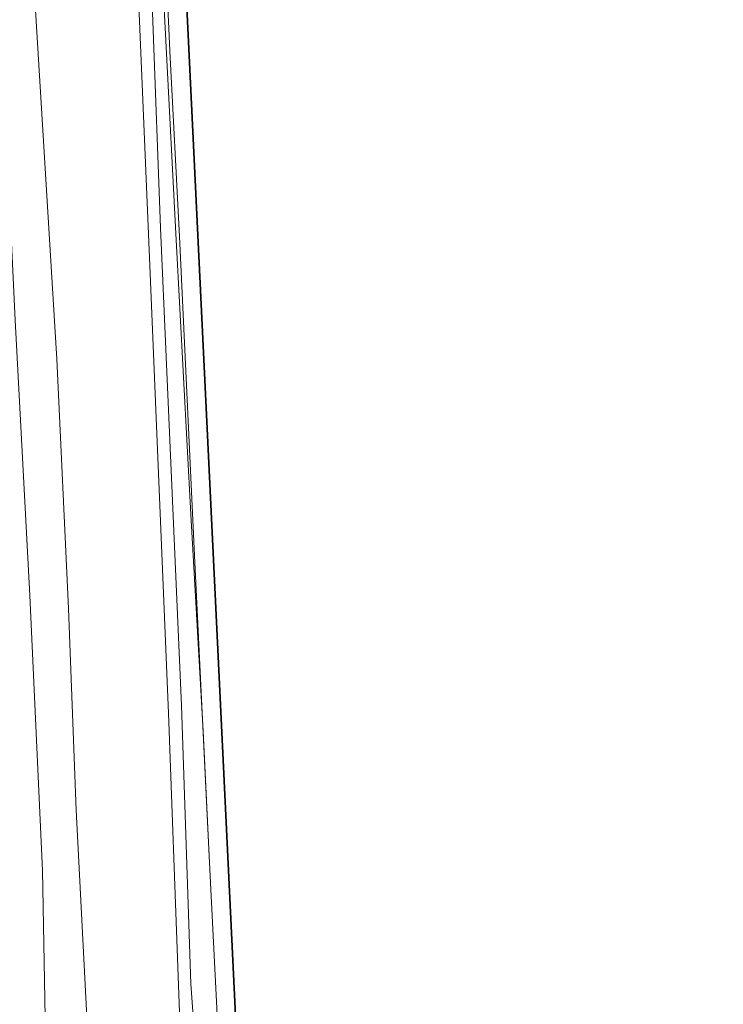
# Model space of a CAD drawing. Header units: metres. Extents: x 103671 to 105190, y 427150 to 429171.
# Tile 298 of 320: x 104592 to 104665, y 428648 to 428750. Entities that reach past the tile are written whole.
import ezdxf

# ---------------------------------------------------------------- set-up
doc = ezdxf.new("R2010")
doc.units = ezdxf.units.M
for name, color, linetype, lineweight in [('B-WE-GR-GRAS-GV', 253, 'Continuous', 13), ('B-WE-IE-TERREINAFSCHEIDING_KUNSTMATIG_HEKWERK-G', 253, 'IE-TERREINAFSCHEIDING_KUNSTMATIG-SO', 18), ('B-WE-OG-BEBOUWING-GV', 253, 'Continuous', 35), ('B-WE-OG-TERREIN_ERF-GV', 253, 'Continuous', 18), ('B-WE-OG-WATER_GREPPEL-GV', 253, 'Continuous', 18)]:
    doc.layers.add(name, color=color, linetype=linetype, lineweight=lineweight)
doc.linetypes.add('IE-TERREINAFSCHEIDING_KUNSTMATIG-SO', pattern='A,4,[82,NLCS.SHX,S=0.75,R=90,X=0,Y=0],4,-2', length=10)

msp = doc.modelspace()

# ---------------------------------------------------------------- linework, layer by layer
at = {"layer": 'B-WE-GR-GRAS-GV', "flags": 128}
for points in [[(104610.945, 428598.091), (104610.259, 428599.353), (104603.703, 428608.917), (104600.368, 428613.888), (104597.913, 428618.909), (104596.427, 428623.078), (104595.487, 428627.696), (104594.637, 428638.544), (104594.224, 428661.501), (104592.907, 428690.15), (104591.388, 428718.832), (104590.038, 428747.473), (104589.834, 428750), (104588.453, 428767.133), (104587.133, 428797.315), (104585.212, 428830.825), (104584.514, 428852.19), (104584.079, 428865.445), (104582.179, 428907.629)], [(104588.453, 428767.133), (104589.834, 428750), (104590.038, 428747.473), (104591.388, 428718.832), (104592.907, 428690.15), (104594.224, 428661.501), (104594.637, 428638.544)], [(104593.161, 428757.012), (104593.589, 428750), (104595.743, 428714.762), (104596.942, 428688.812), (104597.745, 428667.795), (104598.831, 428646.912), (104599.942, 428630.83), (104601.889, 428623.761), (104604.66, 428618.902), (104605.156, 428617.198), (104608.462, 428611.362), (104614.94, 428602.311), (104627.952, 428586.236), (104644.909, 428564.983), (104659.633, 428544.844), (104646.236, 428566.324), (104613.859, 428618.233), (104611.634, 428662.32), (104610.967, 428676.004), (104609.677, 428698.605), (104608.168, 428727.219), (104606.502, 428759.366)], [(104598.831, 428646.912), (104597.745, 428667.795), (104596.942, 428688.812), (104595.743, 428714.762), (104593.589, 428750), (104593.161, 428757.012)]]:
    msp.add_lwpolyline(points, dxfattribs=at)
msp.add_lwpolyline([(104610.411, 428626.255), (104609.884, 428627.427), (104608.614, 428643.894), (104607.362, 428677.896), (104605.35, 428726.186), (104604.333, 428750), (104603.983, 428758.2), (104604.003, 428759.058), (104604.428, 428759.428), (104604.892, 428759.317), (104605.414, 428757.755), (104605.708, 428750), (104606.527, 428728.47), (104608.705, 428678.679), (104609.696, 428649.687), (104610.831, 428633.83), (104611.607, 428628.68), (104611.46, 428626.678), (104611.028, 428626.068)], close=True, dxfattribs=at)
at = {"layer": 'B-WE-IE-TERREINAFSCHEIDING_KUNSTMATIG_HEKWERK-G', "flags": 128}
msp.add_lwpolyline([(104550.155, 429162.66), (104552.921, 429157.799), (104556.161, 429152.104), (104558.165, 429148.582), (104571.455, 429125.001), (104574.321, 429119.927), (104589.131, 429093.713), (104590.521, 429072.706), (104591.359, 429060.043), (104591.794, 429051.917), (104593.721, 429015.919), (104594.535, 429000), (104596.323, 428965.092), (104598.623, 428919.749), (104599.975, 428893.94), (104599.998, 428893.497), (104601.261, 428869.407), (104602.168, 428850.915), (104603.945, 428814.628), (104605.959, 428776.502), (104606.68, 428762.856), (104607.337, 428750), (104607.497, 428746.88), (104608.487, 428727.546), (104610.075, 428694.323), (104611.634, 428662.32), (104613.859, 428618.233)], dxfattribs=at)
at = {"layer": 'B-WE-OG-BEBOUWING-GV', "flags": 128}
msp.add_lwpolyline([(104608.803, 428760.929), (104609.331, 428750), (104614.992, 428632.712)], dxfattribs=at)
at = {"layer": 'B-WE-OG-TERREIN_ERF-GV', "flags": 128}
for points in [[(104668.159, 428897.068), (104599.998, 428893.497), (104599.27, 428893.459), (104599.27, 428893.453), (104601.223, 428854.18), (104603.168, 428817.747), (104604.914, 428785.758), (104606.502, 428759.366), (104608.168, 428727.219), (104609.677, 428698.605), (104610.967, 428676.004), (104611.634, 428662.32), (104613.859, 428618.233), (104646.236, 428566.324), (104659.633, 428544.844), (104664.775, 428536.601), (104694.419, 428554.65)], [(104614.992, 428632.712), (104609.331, 428750), (104608.803, 428760.929)]]:
    msp.add_lwpolyline(points, dxfattribs=at)
at = {"layer": 'B-WE-OG-WATER_GREPPEL-GV', "flags": 128}
msp.add_lwpolyline([(104606.527, 428728.47), (104605.708, 428750), (104605.414, 428757.755), (104604.892, 428759.317), (104604.428, 428759.428), (104604.003, 428759.058), (104603.983, 428758.2), (104604.333, 428750), (104605.35, 428726.186), (104607.362, 428677.896), (104608.614, 428643.894), (104609.884, 428627.427), (104610.411, 428626.255), (104611.028, 428626.068), (104611.46, 428626.678), (104611.607, 428628.68), (104610.831, 428633.83), (104609.696, 428649.687), (104608.705, 428678.679)], close=True, dxfattribs=at)

doc.saveas('drawing.dxf')
